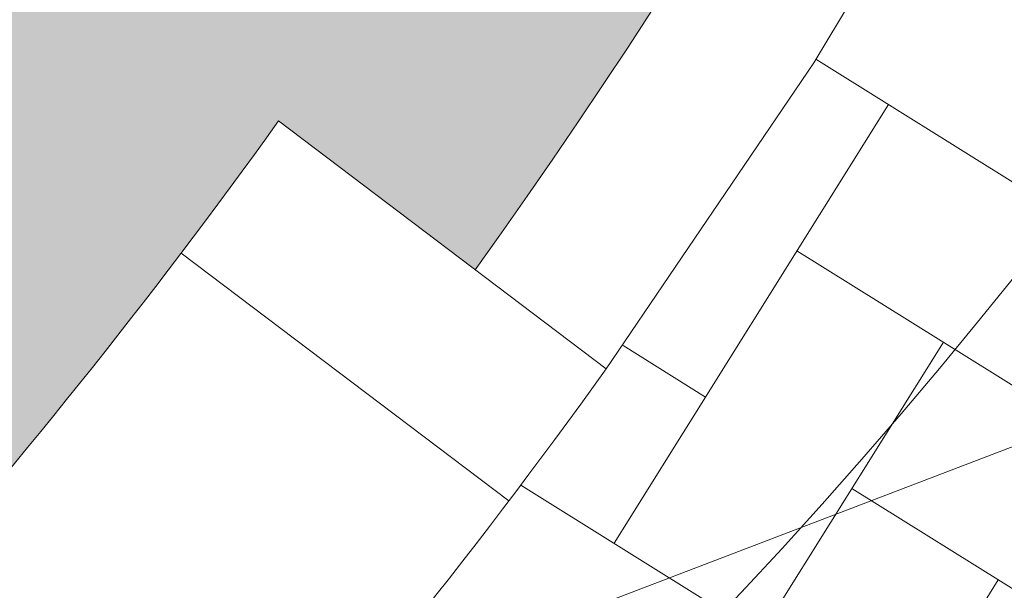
# Model space of a CAD drawing. Header units: metres. Extents: x 163628 to 167676, y 402708 to 405373.
# Tile 1021 of 1056: x 166452.081 to 166453.279, y 404406.007 to 404406.702. Entities that reach past the tile are written whole.
import ezdxf

# ---------------------------------------------------------------- set-up
doc = ezdxf.new("R2010")
doc.units = ezdxf.units.M
doc.linetypes.add('X-CA190022.004-UO-DWM_Snelfietsroute$0$VH-GELEIDEBAND_50X200', pattern=[8, 4, -2, 0, -2])
doc.layers.add('X-CA190022.004-UO-ARC_Arcering$0$N-WE-VH-VERHARDING_BETONSTRAATSTEEN-A-200', color=252, linetype='Continuous', lineweight=18, transparency=0.5)
doc.layers.add('X-CA190022.004-UO-ARC_Arcering$0$N-WE-VH-VERHARDING_TEGEL-A-200 60MM TEGEL', color=252, linetype='Continuous', lineweight=18, transparency=0.5)
for name, color, linetype, lineweight in [('X-CA190022.004-UO-BGT_Ondergrond$0$GE_314_WGDRijbaanLokaleweg_Vlak_GEM', 253, 'Continuous', 9), ('X-CA190022.004-UO-BGT_Ondergrond$0$GE_366_OWGBerm_groenvoorziening_Vlak_GEM', 253, 'Continuous', 9), ('X-CA190022.004-UO-DWM_Snelfietsroute$0$N-WE-VH-KANTOPSLUITING_ACHTERKANTBAND-G', 7, 'Continuous', 18), ('X-CA190022.004-UO-DWM_Snelfietsroute$0$N-WE-VH-KANTOPSLUITING_ELEMENT_INRIT-G', 7, 'Continuous', 18), ('X-CA190022.004-UO-DWM_Snelfietsroute$0$N-WE-VH-KANTOPSLUITING_GELEIDEBAND_50X200-G', 7, 'X-CA190022.004-UO-DWM_Snelfietsroute$0$VH-GELEIDEBAND_50X200', 18), ('X-CA190022.004-UO-KAD_Percelen$0$B-WE-KG-GRENS_PERCEEL-GV', 150, 'Continuous', 9)]:
    doc.layers.add(name, color=color, linetype=linetype, lineweight=lineweight)

msp = doc.modelspace()

# ---------------------------------------------------------------- hatches: boundary and pattern name
at = {"layer": 'X-CA190022.004-UO-ARC_Arcering$0$N-WE-VH-VERHARDING_BETONSTRAATSTEEN-A-200'}
h = msp.add_hatch(dxfattribs=at)
h.set_pattern_fill('AVH-BSS_KEIFORMAAT_KEPER', color=256, scale=2, angle=58, pattern_type=2)
h.set_pattern_definition([(58, (0, 0), (-0.0668070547, 0.28937314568), [0.63, -0.21]), (328, (-0.35618, 0.22257), (-0.0668070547, 0.28937314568), [0.63, -0.21])])
h.paths.add_polyline_path([(166458.4081, 404415.0843), (166454.021, 404413.044, -0.347379), (166450.1174, 404403.915), (166450.1218, 404403.9059), (166450.4947, 404404.0849), (166455.0019, 404406.2494), (166457.0186, 404407.2179), (166457.758, 404407.563), (166458.7367, 404407.9902), (166459.7278, 404408.3895), (166460.7275, 404408.7594), (166460.8108, 404408.7887), (166461.7425, 404409.1024), (166462.7639, 404409.4153), (166463.7939, 404409.6989), (166464.7474, 404409.9335), (166464.8267, 404409.9519), (166467.512, 404410.5752, -0.358219)])
at = {"layer": 'X-CA190022.004-UO-ARC_Arcering$0$N-WE-VH-VERHARDING_TEGEL-A-200 60MM TEGEL', "ltscale": 0.5}
h = msp.add_hatch(color=256, dxfattribs=at)
h.dxf.hatch_style = 1
edge = h.paths.add_edge_path()
edge.add_arc((166446.2974, 404410.9449), 7.8009, 295.65347, 312.14349)
edge.add_arc((166451.0902, 404404.9635), 0.4836, 24.0786, 60.2075)
edge.add_arc((166446.2981, 404410.9443), 7.5, 312.14304, 324.39877)
edge.add_line((166452.3962, 404406.5782), (166452.6355, 404406.3971))
edge.add_arc((166446.2932, 404410.9478), 7.806, 324.34026, 331.77451)
edge.add_line((166453.171, 404407.256), (166449.9666, 404405.7172))
edge.add_line((166449.9666, 404405.7172), (166447.5354, 404404.5497))
edge.add_line((166447.5354, 404404.5497), (166447.3103, 404405.0185))
edge.add_line((166447.3103, 404405.0185), (166447.8239, 404405.8765))
edge.add_line((166447.8239, 404405.8765), (166446.777, 404406.424))
edge.add_arc((166437.5616, 404411.0375), 10.3058, 305.09842, 333.4062, ccw=False)
edge.add_line((166443.4872, 404402.6057), (166439.8232, 404400.8462))
edge.add_line((166439.8232, 404400.8462), (166440.4725, 404399.494))
edge.add_line((166440.4725, 404399.494), (166441.3936, 404399.9363))
edge.add_line((166441.3936, 404399.9363), (166445.9009, 404402.1008))
edge.add_line((166445.9009, 404402.1008), (166449.6746, 404403.913))

# ---------------------------------------------------------------- linework, layer by layer
at = {"layer": 'X-CA190022.004-UO-BGT_Ondergrond$0$GE_314_WGDRijbaanLokaleweg_Vlak_GEM'}
msp.add_arc((166448.3368, 404410.3395), 6.3362, 295.90577, 20.90154, dxfattribs=at)
at = {"layer": 'X-CA190022.004-UO-BGT_Ondergrond$0$GE_366_OWGBerm_groenvoorziening_Vlak_GEM', "extrusion": (0, 0, -1)}
msp.add_arc((-166448.3368, 404410.3395), 6.3362, 159.09846, 244.09423, dxfattribs=at)
at = {"layer": 'X-CA190022.004-UO-DWM_Snelfietsroute$0$N-WE-VH-KANTOPSLUITING_ACHTERKANTBAND-G', "ltscale": 0.2, "flags": 128}
msp.add_lwpolyline([(166452.6355, 404406.3971, 0.225231), (166453.8285, 404412.9785)], format="xyb", dxfattribs=at)
at = {"layer": 'X-CA190022.004-UO-DWM_Snelfietsroute$0$N-WE-VH-KANTOPSLUITING_ELEMENT_INRIT-G', "flags": 128}
for points in [[(166451.3305, 404405.3832, 0.053527), (166452.3962, 404406.5782)], [(166451.6659, 404405.0125, 0.053109), (166452.795, 404406.2763, 0.053109)]]:
    msp.add_lwpolyline(points, format="xyb", dxfattribs=at)
for points in [[(166452.3962, 404406.5782), (166452.795, 404406.2763)], [(166452.2777, 404406.4172), (166452.6763, 404406.1154)]]:
    msp.add_lwpolyline(points, dxfattribs=at)
at = {"layer": 'X-CA190022.004-UO-DWM_Snelfietsroute$0$N-WE-VH-KANTOPSLUITING_GELEIDEBAND_50X200-G', "ltscale": 0.2, "flags": 128}
msp.add_lwpolyline([(166452.795, 404406.2763, 0.225851), (166454.0178, 404413.0432)], format="xyb", dxfattribs=at)
at = {"layer": 'X-CA190022.004-UO-KAD_Percelen$0$B-WE-KG-GRENS_PERCEEL-GV', "flags": 128}
for points in [[(166448.443, 404416.734), (166448.539, 404415.683), (166448.561, 404414.628), (166448.511, 404413.574), (166448.388, 404412.526), (166448.192, 404411.489), (166447.926, 404410.468), (166447.59, 404409.467), (166447.186, 404408.493), (166446.715, 404407.548), (166446.181, 404406.639), (166445.585, 404405.768), (166444.93, 404404.94), (166444.219, 404404.16), (166443.457, 404403.431), (166442.646, 404402.756), (166441.79, 404402.138), (166440.894, 404401.582), (166439.961, 404401.088), (166475.871, 404414.811)], [(166475.871, 404414.811), (166439.961, 404401.088), (166434.179, 404398.305), (166417.991, 404390.555), (166406.027, 404384.829)]]:
    msp.add_lwpolyline(points, dxfattribs=at)

doc.saveas('drawing.dxf')
